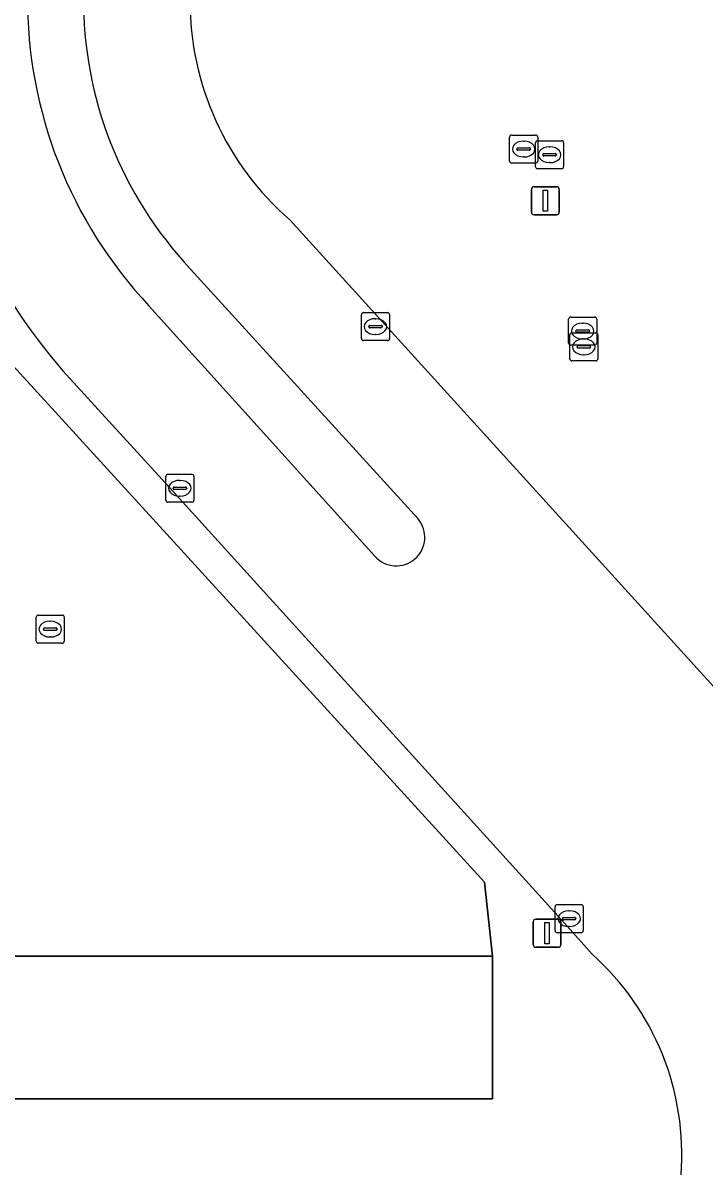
# Model space of a CAD drawing. Extents: x 161477 to 163040, y 383680 to 384871.
# Drawn here: x 162185.67 to 162209.95, y 384416.8 to 384457.81 of the extents above; entities that cross this region are included whole.
import ezdxf

# ---------------------------------------------------------------- set-up
doc = ezdxf.new("R2010")
doc.units = 0
for name, color, linetype in [('IMGEO_Brandkraan', 7, 'Continuous'), ('IMGEO_Kolk', 7, 'Continuous'), ('IMGEO_Lichtmast', 7, 'Continuous'), ('IMGEO_Parkeervlak_open', 7, 'Continuous'), ('IMGEO_Rijbaan_lokaal_open', 7, 'Continuous'), ('IMGEO_Verkeerseiland_open', 7, 'Continuous'), ('IMGEO_Voetpad_open', 7, 'Continuous')]:
    doc.layers.add(name, color=color, linetype=linetype)

msp = doc.modelspace()

# ---------------------------------------------------------------- linework, layer by layer
at = {"layer": 'IMGEO_Brandkraan'}
for p, q in [((162205.099, 384446.414), (162205.099, 384447.266)), ((162205.174, 384447.34), (162206.026, 384447.34)), ((162205.587, 384447.12), (162205.612, 384447.12)), ((162206.1, 384447.266), (162206.1, 384446.414)), ((162205.139, 384445.854), (162205.139, 384446.706)), ((162205.214, 384446.78), (162206.066, 384446.78)), ((162205.358, 384446.834), (162205.358, 384446.846)), ((162205.796, 384446.797), (162205.398, 384446.797)), ((162205.401, 384446.883), (162205.799, 384446.883)), ((162205.842, 384446.846), (162205.842, 384446.834)), ((162206.14, 384446.706), (162206.14, 384445.854)), ((162206.026, 384446.34), (162205.174, 384446.34)), ((162205.398, 384446.274), (162205.398, 384446.286)), ((162205.441, 384446.323), (162205.839, 384446.323)), ((162205.61, 384446.56), (162205.585, 384446.56)), ((162205.627, 384446.56), (162205.652, 384446.56)), ((162205.882, 384446.286), (162205.882, 384446.274)), ((162205.836, 384446.237), (162205.438, 384446.237)), ((162205.65, 384446), (162205.625, 384446)), ((162206.066, 384445.78), (162205.214, 384445.78))]:
    msp.add_line(p, q, dxfattribs=at)
for points in [[(162205.099, 384446.414), (162205.099, 384447.266)], [(162205.174, 384447.34), (162206.026, 384447.34)], [(162206.1, 384447.266), (162206.1, 384446.414)], [(162205.139, 384445.854), (162205.139, 384446.706)], [(162205.214, 384446.78), (162206.066, 384446.78)], [(162206.14, 384446.706), (162206.14, 384445.854)], [(162206.026, 384446.34), (162205.174, 384446.34)], [(162206.066, 384445.78), (162205.214, 384445.78)]]:
    msp.add_lwpolyline(points, dxfattribs=at)
for centre, radius, start, end in [((162205.176, 384447.264), 0.0765, 91.552, 178.448), ((162205.176, 384447.264), 0.0765, 91.552, 178.448), ((162206.024, 384447.264), 0.0765, 1.552, 88.448), ((162206.024, 384447.264), 0.0765, 1.552, 88.448), ((162205.216, 384446.704), 0.0765, 91.552, 178.448), ((162205.216, 384446.704), 0.0765, 91.552, 178.448), ((162205.398, 384446.843), 0.0403, 85.8775, 175.7526), ((162205.395, 384446.833), 0.0366, 178.938, 274.7102), ((162205.799, 384446.84), 0.043, 264.8664, 352.4533), ((162205.803, 384446.845), 0.0386, 1.7309, 96.639), ((162206.064, 384446.704), 0.0765, 1.552, 88.448), ((162206.064, 384446.704), 0.0765, 1.552, 88.448), ((162205.176, 384446.416), 0.0765, 181.552, 268.448), ((162205.176, 384446.416), 0.0765, 181.552, 268.448), ((162205.438, 384446.283), 0.0403, 85.8775, 175.7526), ((162205.843, 384446.285), 0.0386, 1.7309, 96.639), ((162206.024, 384446.416), 0.0765, 271.552, 358.448), ((162206.024, 384446.416), 0.0765, 271.552, 358.448), ((162205.435, 384446.273), 0.0366, 178.938, 274.7102), ((162205.839, 384446.28), 0.043, 264.8664, 352.4533), ((162205.216, 384445.856), 0.0765, 181.552, 268.448), ((162205.216, 384445.856), 0.0765, 181.552, 268.448), ((162206.064, 384445.856), 0.0765, 271.552, 358.448), ((162206.064, 384445.856), 0.0765, 271.552, 358.448)]:
    msp.add_arc(centre, radius, start, end, dxfattribs=at)
for centre, major_axis, ratio, start_param, end_param in [((162205.586, 384446.84), (-0.387, 0.002), 0.722429, 4.712389, 7.853982), ((162205.611, 384446.84), (-0.39, 0.002), 0.717154, 1.570796, 4.712389), ((162205.626, 384446.28), (-0.387, 0.002), 0.722429, 4.712389, 7.853982), ((162205.651, 384446.28), (-0.39, 0.002), 0.717154, 1.570796, 4.712389)]:
    msp.add_ellipse(centre, major_axis=major_axis, ratio=ratio, start_param=start_param, end_param=end_param, dxfattribs=at)
at = {"layer": 'IMGEO_Kolk'}
for p, q in [((162202.997, 384452.894), (162202.997, 384453.746)), ((162203.072, 384453.82), (162203.924, 384453.82)), ((162203.998, 384453.746), (162203.998, 384452.894)), ((162203.256, 384453.314), (162203.256, 384453.326)), ((162203.694, 384453.277), (162203.296, 384453.277)), ((162203.299, 384453.363), (162203.697, 384453.363)), ((162203.485, 384453.6), (162203.51, 384453.6)), ((162203.74, 384453.326), (162203.74, 384453.314)), ((162203.92, 384452.692), (162203.92, 384453.544)), ((162203.995, 384453.618), (162204.847, 384453.618)), ((162204.408, 384453.398), (162204.433, 384453.398)), ((162204.921, 384453.544), (162204.921, 384452.692)), ((162203.508, 384453.04), (162203.483, 384453.04)), ((162204.179, 384453.112), (162204.179, 384453.124)), ((162204.617, 384453.075), (162204.219, 384453.075)), ((162204.222, 384453.161), (162204.62, 384453.161)), ((162204.663, 384453.124), (162204.663, 384453.112)), ((162203.924, 384452.82), (162203.072, 384452.82)), ((162204.847, 384452.618), (162203.995, 384452.618)), ((162204.431, 384452.838), (162204.406, 384452.838)), ((162197.722, 384446.575), (162197.722, 384447.427)), ((162197.797, 384447.501), (162198.649, 384447.501)), ((162198.21, 384447.281), (162198.235, 384447.281)), ((162198.723, 384447.427), (162198.723, 384446.575)), ((162197.981, 384446.995), (162197.981, 384447.007)), ((162198.419, 384446.958), (162198.021, 384446.958)), ((162198.024, 384447.044), (162198.422, 384447.044)), ((162198.233, 384446.721), (162198.208, 384446.721)), ((162198.465, 384447.007), (162198.465, 384446.995)), ((162198.649, 384446.501), (162197.797, 384446.501)), ((162190.758, 384440.82), (162190.758, 384441.672)), ((162190.833, 384441.746), (162191.685, 384441.746)), ((162191.246, 384441.526), (162191.271, 384441.526)), ((162191.759, 384441.672), (162191.759, 384440.82)), ((162191.017, 384441.24), (162191.017, 384441.252)), ((162191.455, 384441.203), (162191.057, 384441.203)), ((162191.06, 384441.289), (162191.458, 384441.289)), ((162191.269, 384440.966), (162191.244, 384440.966)), ((162191.501, 384441.252), (162191.501, 384441.24)), ((162191.685, 384440.746), (162190.833, 384440.746)), ((162186.143, 384435.805), (162186.143, 384436.657)), ((162186.218, 384436.731), (162187.07, 384436.731)), ((162186.631, 384436.511), (162186.656, 384436.511)), ((162187.144, 384436.657), (162187.144, 384435.805)), ((162186.402, 384436.225), (162186.402, 384436.237)), ((162186.84, 384436.188), (162186.442, 384436.188)), ((162186.445, 384436.274), (162186.843, 384436.274)), ((162186.886, 384436.237), (162186.886, 384436.225)), ((162187.07, 384435.731), (162186.218, 384435.731)), ((162186.654, 384435.951), (162186.629, 384435.951)), ((162204.618, 384425.498), (162204.618, 384426.35)), ((162204.693, 384426.424), (162205.545, 384426.424)), ((162205.106, 384426.204), (162205.131, 384426.204)), ((162205.619, 384426.35), (162205.619, 384425.498)), ((162204.877, 384425.918), (162204.877, 384425.93)), ((162205.315, 384425.881), (162204.917, 384425.881)), ((162204.92, 384425.967), (162205.318, 384425.967)), ((162205.361, 384425.93), (162205.361, 384425.918)), ((162205.545, 384425.424), (162204.693, 384425.424)), ((162205.129, 384425.644), (162205.104, 384425.644))]:
    msp.add_line(p, q, dxfattribs=at)
for points in [[(162202.997, 384452.894), (162202.997, 384453.746)], [(162203.072, 384453.82), (162203.924, 384453.82)], [(162203.998, 384453.746), (162203.998, 384452.894)], [(162203.92, 384452.692), (162203.92, 384453.544)], [(162203.995, 384453.618), (162204.847, 384453.618)], [(162204.921, 384453.544), (162204.921, 384452.692)], [(162203.924, 384452.82), (162203.072, 384452.82)], [(162204.847, 384452.618), (162203.995, 384452.618)], [(162197.722, 384446.575), (162197.722, 384447.427)], [(162197.797, 384447.501), (162198.649, 384447.501)], [(162198.723, 384447.427), (162198.723, 384446.575)], [(162198.649, 384446.501), (162197.797, 384446.501)], [(162190.758, 384440.82), (162190.758, 384441.672)], [(162190.833, 384441.746), (162191.685, 384441.746)], [(162191.759, 384441.672), (162191.759, 384440.82)], [(162191.685, 384440.746), (162190.833, 384440.746)], [(162186.143, 384435.805), (162186.143, 384436.657)], [(162186.218, 384436.731), (162187.07, 384436.731)], [(162187.144, 384436.657), (162187.144, 384435.805)], [(162187.07, 384435.731), (162186.218, 384435.731)], [(162204.618, 384425.498), (162204.618, 384426.35)], [(162204.693, 384426.424), (162205.545, 384426.424)], [(162205.619, 384426.35), (162205.619, 384425.498)], [(162205.545, 384425.424), (162204.693, 384425.424)]]:
    msp.add_lwpolyline(points, dxfattribs=at)
for centre, radius, start, end in [((162203.074, 384453.744), 0.0765, 91.552, 178.448), ((162203.074, 384453.744), 0.0765, 91.552, 178.448), ((162203.922, 384453.744), 0.0765, 1.552, 88.448), ((162203.922, 384453.744), 0.0765, 1.552, 88.448), ((162203.296, 384453.323), 0.0403, 85.8775, 175.7526), ((162203.293, 384453.313), 0.0366, 178.938, 274.7102), ((162203.697, 384453.32), 0.043, 264.8664, 352.4533), ((162203.701, 384453.325), 0.0386, 1.7309, 96.639), ((162203.997, 384453.542), 0.0765, 91.552, 178.448), ((162203.997, 384453.542), 0.0765, 91.552, 178.448), ((162204.845, 384453.542), 0.0765, 1.552, 88.448), ((162204.845, 384453.542), 0.0765, 1.552, 88.448), ((162203.074, 384452.896), 0.0765, 181.552, 268.448), ((162203.074, 384452.896), 0.0765, 181.552, 268.448), ((162203.922, 384452.896), 0.0765, 271.552, 358.448), ((162203.922, 384452.896), 0.0765, 271.552, 358.448), ((162204.219, 384453.121), 0.0403, 85.8775, 175.7526), ((162204.216, 384453.111), 0.0366, 178.938, 274.7102), ((162204.62, 384453.118), 0.043, 264.8664, 352.4533), ((162204.624, 384453.123), 0.0386, 1.7309, 96.639), ((162203.997, 384452.694), 0.0765, 181.552, 268.448), ((162203.997, 384452.694), 0.0765, 181.552, 268.448), ((162204.845, 384452.694), 0.0765, 271.552, 358.448), ((162204.845, 384452.694), 0.0765, 271.552, 358.448), ((162197.799, 384447.425), 0.0765, 91.552, 178.448), ((162197.799, 384447.425), 0.0765, 91.552, 178.448), ((162198.647, 384447.425), 0.0765, 1.552, 88.448), ((162198.647, 384447.425), 0.0765, 1.552, 88.448), ((162198.021, 384447.004), 0.0403, 85.8775, 175.7526), ((162198.018, 384446.994), 0.0366, 178.938, 274.7102), ((162198.422, 384447.001), 0.043, 264.8664, 352.4533), ((162198.426, 384447.006), 0.0386, 1.7309, 96.639), ((162197.799, 384446.577), 0.0765, 181.552, 268.448), ((162197.799, 384446.577), 0.0765, 181.552, 268.448), ((162198.647, 384446.577), 0.0765, 271.552, 358.448), ((162198.647, 384446.577), 0.0765, 271.552, 358.448), ((162190.835, 384441.67), 0.0765, 91.552, 178.448), ((162190.835, 384441.67), 0.0765, 91.552, 178.448), ((162191.683, 384441.67), 0.0765, 1.552, 88.448), ((162191.683, 384441.67), 0.0765, 1.552, 88.448), ((162191.057, 384441.249), 0.0403, 85.8775, 175.7526), ((162191.054, 384441.239), 0.0366, 178.938, 274.7102), ((162191.458, 384441.246), 0.043, 264.8664, 352.4533), ((162191.462, 384441.251), 0.0386, 1.7309, 96.639), ((162190.835, 384440.822), 0.0765, 181.552, 268.448), ((162190.835, 384440.822), 0.0765, 181.552, 268.448), ((162191.683, 384440.822), 0.0765, 271.552, 358.448), ((162191.683, 384440.822), 0.0765, 271.552, 358.448), ((162186.22, 384436.655), 0.0765, 91.552, 178.448), ((162186.22, 384436.655), 0.0765, 91.552, 178.448), ((162187.068, 384436.655), 0.0765, 1.552, 88.448), ((162187.068, 384436.655), 0.0765, 1.552, 88.448), ((162186.442, 384436.234), 0.0403, 85.8775, 175.7526), ((162186.439, 384436.224), 0.0366, 178.938, 274.7102), ((162186.843, 384436.231), 0.043, 264.8664, 352.4533), ((162186.847, 384436.236), 0.0386, 1.7309, 96.639), ((162186.22, 384435.807), 0.0765, 181.552, 268.448), ((162186.22, 384435.807), 0.0765, 181.552, 268.448), ((162187.068, 384435.807), 0.0765, 271.552, 358.448), ((162187.068, 384435.807), 0.0765, 271.552, 358.448), ((162204.695, 384426.348), 0.0765, 91.552, 178.448), ((162204.695, 384426.348), 0.0765, 91.552, 178.448), ((162205.543, 384426.348), 0.0765, 1.552, 88.448), ((162205.543, 384426.348), 0.0765, 1.552, 88.448), ((162204.917, 384425.927), 0.0403, 85.8775, 175.7526), ((162204.914, 384425.917), 0.0366, 178.938, 274.7102), ((162205.318, 384425.924), 0.043, 264.8664, 352.4533), ((162205.322, 384425.929), 0.0386, 1.7309, 96.639), ((162204.695, 384425.5), 0.0765, 181.552, 268.448), ((162204.695, 384425.5), 0.0765, 181.552, 268.448), ((162205.543, 384425.5), 0.0765, 271.552, 358.448), ((162205.543, 384425.5), 0.0765, 271.552, 358.448)]:
    msp.add_arc(centre, radius, start, end, dxfattribs=at)
for centre, major_axis, ratio, start_param, end_param in [((162203.484, 384453.32), (-0.387, 0.002), 0.722429, 4.712389, 7.853982), ((162203.509, 384453.32), (-0.39, 0.002), 0.717154, 1.570796, 4.712389), ((162204.407, 384453.118), (-0.387, 0.002), 0.722429, 4.712389, 7.853982), ((162204.432, 384453.118), (-0.39, 0.002), 0.717154, 1.570796, 4.712389), ((162198.209, 384447.001), (-0.387, 0.002), 0.722429, 4.712389, 7.853982), ((162198.234, 384447.001), (-0.39, 0.002), 0.717154, 1.570796, 4.712389), ((162191.245, 384441.246), (-0.387, 0.002), 0.722429, 4.712389, 7.853982), ((162191.27, 384441.246), (-0.39, 0.002), 0.717154, 1.570796, 4.712389), ((162186.63, 384436.231), (-0.387, 0.002), 0.722429, 4.712389, 7.853982), ((162186.655, 384436.231), (-0.39, 0.002), 0.717154, 1.570796, 4.712389), ((162205.105, 384425.924), (-0.387, 0.002), 0.722429, 4.712389, 7.853982), ((162205.13, 384425.924), (-0.39, 0.002), 0.717154, 1.570796, 4.712389)]:
    msp.add_ellipse(centre, major_axis=major_axis, ratio=ratio, start_param=start_param, end_param=end_param, dxfattribs=at)
at = {"layer": 'IMGEO_Lichtmast'}
for p, q in [((162203.775, 384451.08), (162203.775, 384451.88)), ((162203.775, 384451.88), (162203.775, 384451.08)), ((162203.875, 384451.98), (162204.665, 384451.98)), ((162204.665, 384451.98), (162203.875, 384451.98)), ((162204.765, 384451.88), (162204.765, 384451.08)), ((162204.765, 384451.08), (162204.765, 384451.88)), ((162204.665, 384450.98), (162203.875, 384450.98)), ((162203.875, 384450.98), (162204.665, 384450.98)), ((162203.835, 384425.007), (162203.835, 384425.807)), ((162203.835, 384425.807), (162203.835, 384425.007)), ((162203.935, 384425.907), (162204.725, 384425.907)), ((162204.725, 384425.907), (162203.935, 384425.907)), ((162204.825, 384425.807), (162204.825, 384425.007)), ((162204.825, 384425.007), (162204.825, 384425.807)), ((162204.725, 384424.907), (162203.935, 384424.907)), ((162203.935, 384424.907), (162204.725, 384424.907))]:
    msp.add_line(p, q, dxfattribs=at)
for points in [[(162204.195, 384451.855), (162204.345, 384451.855), (162204.345, 384451.105), (162204.195, 384451.105), (162204.195, 384451.855)], [(162204.255, 384425.782), (162204.405, 384425.782), (162204.405, 384425.032), (162204.255, 384425.032), (162204.255, 384425.782)]]:
    msp.add_lwpolyline(points, dxfattribs=at)
for centre, start, end in [((162203.875, 384451.88), 90, 180), ((162203.875, 384451.88), 90, 180), ((162204.665, 384451.88), 0, 90), ((162204.665, 384451.88), 360, 90), ((162203.875, 384451.08), 180, 270), ((162203.875, 384451.08), 180, 270), ((162204.665, 384451.08), 270, 0), ((162204.665, 384451.08), 270, 0), ((162203.935, 384425.807), 90, 180), ((162203.935, 384425.807), 90, 180), ((162204.725, 384425.807), 0, 90), ((162204.725, 384425.807), 360, 90), ((162203.935, 384425.007), 180, 270), ((162203.935, 384425.007), 180, 270), ((162204.725, 384425.007), 270, 0), ((162204.725, 384425.007), 270, 0)]:
    msp.add_arc(centre, 0.1, start, end, dxfattribs=at)
at = {"layer": 'IMGEO_Parkeervlak_open'}
msp.add_lwpolyline([(162202.389, 384424.592), (162124.781, 384424.592), (162124.781, 384419.513), (162202.389, 384419.513)], close=True, dxfattribs=at)
at = {"layer": 'IMGEO_Rijbaan_lokaal_open'}
msp.add_lwpolyline([(162179.719, 384451.721), (162179.719, 384446.721), (162122.219, 384446.721), (162121.183, 384446.721), (162121.187, 384446.086), (162121.171, 384432.235), (162121.176, 384424.721), (162121.18, 384419.496), (162124.781, 384419.513), (162124.781, 384424.592), (162202.389, 384424.592), (162202.103, 384427.227)], close=True, dxfattribs=at)
for points in [[(162213.257, 384430.886), (162212.249, 384431.988), (162195.17, 384450.807)], [(162191.642, 384449.049), (162199.741, 384440.153)], [(162198.203, 384438.825), (162190.158, 384447.741)], [(162187.093, 384445.431), (162191.013, 384441.139), (162204.952, 384425.758), (162205.938, 384424.656)]]:
    msp.add_lwpolyline(points, dxfattribs=at)
for centre, radius, start, end in [((162201.79, 384458.668), 15.959, 179.651, 223.2097), ((162201.85, 384458.67), 14.028, 179.5923, 223.3035), ((162201.885, 384458.567), 10.263, 179.6283, 229.1294), ((162204.001, 384459.978), 22.305, 205.7839, 220.7074), ((162198.963, 384439.499), 1.016, 221.5728, 40.0457), ((162199.565, 384417.524), 9.565, 355.6592, 48.215)]:
    msp.add_arc(centre, radius, start, end, dxfattribs=at)
at = {"layer": 'IMGEO_Verkeerseiland_open'}
for points in [[(162199.741, 384440.153), (162191.642, 384449.049)], [(162190.158, 384447.741), (162198.203, 384438.825)]]:
    msp.add_lwpolyline(points, dxfattribs=at)
for centre, radius, start, end in [((162201.79, 384458.668), 15.959, 179.651, 223.2097), ((162201.85, 384458.67), 14.028, 179.5923, 223.3035), ((162198.963, 384439.499), 1.016, 221.5728, 40.0457)]:
    msp.add_arc(centre, radius, start, end, dxfattribs=at)
at = {"layer": 'IMGEO_Voetpad_open'}
for points in [[(162140.959, 384451.989), (162176.02, 384451.971), (162176.02, 384451.721), (162179.719, 384451.721), (162202.103, 384427.227), (162202.389, 384424.592), (162202.389, 384419.513), (162124.781, 384419.513)], [(162195.17, 384450.807), (162212.249, 384431.988), (162213.257, 384430.886)], [(162205.938, 384424.656), (162204.952, 384425.758), (162191.013, 384441.139), (162187.093, 384445.431)]]:
    msp.add_lwpolyline(points, dxfattribs=at)
for centre, radius, start, end in [((162201.885, 384458.567), 10.263, 179.6283, 229.1294), ((162204.001, 384459.978), 22.305, 205.7839, 220.7074), ((162199.565, 384417.524), 9.565, 355.6592, 48.215)]:
    msp.add_arc(centre, radius, start, end, dxfattribs=at)

doc.saveas('drawing.dxf')
